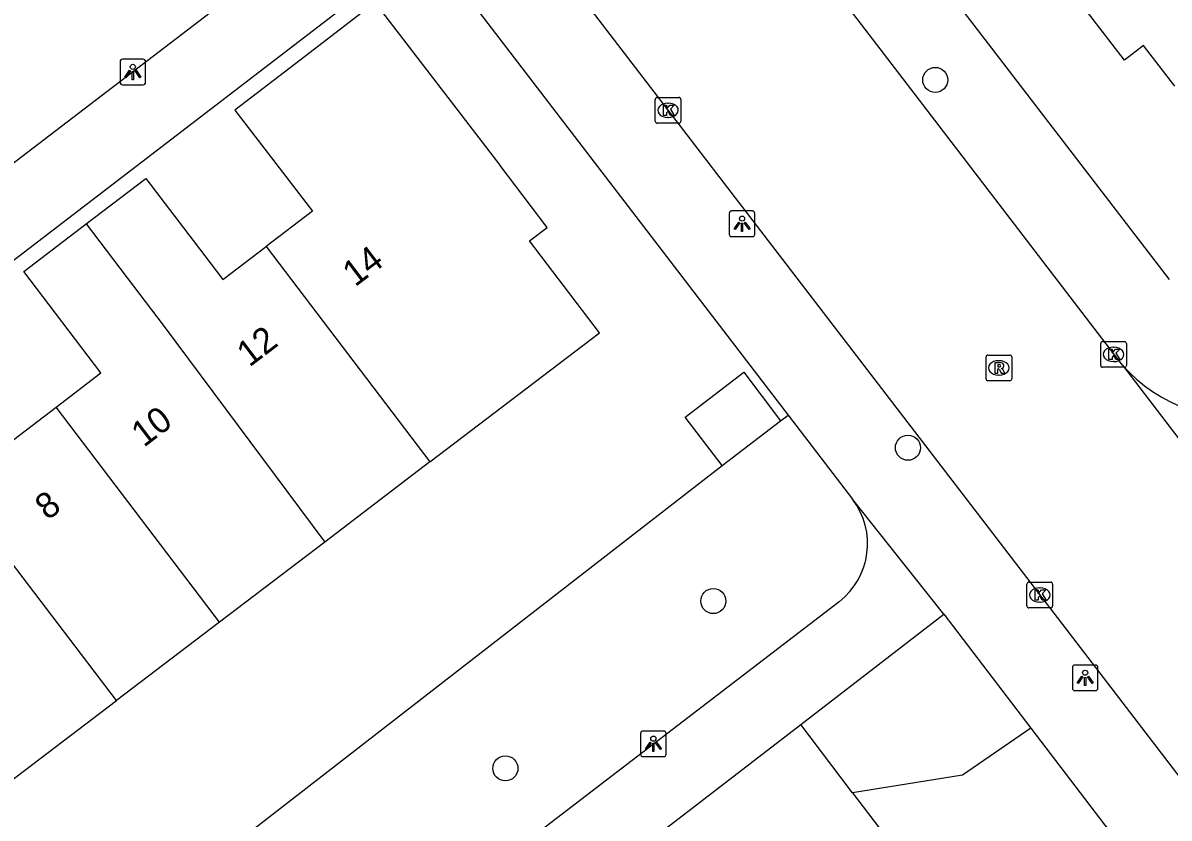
# Model space of a CAD drawing. Extents: x 159353 to 160616, y 385893 to 387321.
# Drawn here: x 159913.69 to 159958.36, y 386880 to 386910.97 of the extents above; entities that cross this region are included whole.
import ezdxf

# ---------------------------------------------------------------- set-up
doc = ezdxf.new("R2010")
doc.units = 0
for name, color, linetype in [('IMGEO_Boom', 7, 'Continuous'), ('IMGEO_Groenvoorziening', 7, 'Continuous'), ('IMGEO_Kolk', 7, 'Continuous'), ('IMGEO_Lichtpunt', 7, 'Continuous'), ('IMGEO_Pand', 7, 'Continuous'), ('IMGEO_Pand_nummerreeks', 7, 'Continuous'), ('IMGEO_Rijbaan_lokaal_gesloten', 7, 'Continuous'), ('IMGEO_Rijbaan_lokaal_open', 7, 'Continuous'), ('IMGEO_Rioolput', 7, 'Continuous'), ('IMGEO_Voetpad_open', 7, 'Continuous')]:
    doc.layers.add(name, color=color, linetype=linetype)

msp = doc.modelspace()

# ---------------------------------------------------------------- linework, layer by layer
at = {"layer": 'IMGEO_Boom'}
for centre in [(159949.245, 386908.754), (159948.182, 386894.425), (159940.595, 386888.45), (159932.491, 386881.933)]:
    msp.add_circle(centre, 0.489, dxfattribs=at)
at = {"layer": 'IMGEO_Groenvoorziening'}
for points in [[(159943.212, 386895.476), (159943.507, 386895.697)], [(159909.86, 386869.643), (159940.937, 386893.732)], [(159946.026, 386880.977), (159944.002, 386883.643)], [(159952.972, 386883.501), (159950.302, 386881.662), (159946.026, 386880.977)], [(159946.026, 386880.977), (159947.477, 386879.066)]]:
    msp.add_lwpolyline(points, dxfattribs=at)
at = {"layer": 'IMGEO_Kolk'}
for p, q in [((159938.33, 386907.143), (159938.33, 386907.995)), ((159938.405, 386908.069), (159939.257, 386908.069)), ((159939.331, 386907.995), (159939.331, 386907.143)), ((159938.818, 386907.849), (159938.843, 386907.849)), ((159939.257, 386907.069), (159938.405, 386907.069)), ((159938.841, 386907.289), (159938.816, 386907.289)), ((159955.771, 386898.56), (159956.623, 386898.56)), ((159955.696, 386897.634), (159955.696, 386898.486)), ((159956.184, 386898.34), (159956.209, 386898.34)), ((159956.697, 386898.486), (159956.697, 386897.634)), ((159956.207, 386897.78), (159956.182, 386897.78)), ((159956.623, 386897.56), (159955.771, 386897.56)), ((159952.893, 386889.186), (159953.745, 386889.186)), ((159952.818, 386888.26), (159952.818, 386889.112)), ((159953.306, 386888.966), (159953.331, 386888.966)), ((159953.819, 386889.112), (159953.819, 386888.26)), ((159953.329, 386888.406), (159953.304, 386888.406)), ((159953.745, 386888.186), (159952.893, 386888.186))]:
    msp.add_line(p, q, dxfattribs=at)
for points in [[(159938.33, 386907.143), (159938.33, 386907.995)], [(159938.405, 386908.069), (159939.257, 386908.069)], [(159939.331, 386907.995), (159939.331, 386907.143)], [(159938.651, 386907.769), (159938.774, 386907.769), (159938.774, 386907.618), (159938.904, 386907.769), (159939.068, 386907.769), (159938.922, 386907.618), (159939.075, 386907.369), (159938.923, 386907.369), (159938.838, 386907.533), (159938.774, 386907.466), (159938.774, 386907.369), (159938.651, 386907.369), (159938.651, 386907.769)], [(159939.257, 386907.069), (159938.405, 386907.069)], [(159955.771, 386898.56), (159956.623, 386898.56)], [(159955.696, 386897.634), (159955.696, 386898.486)], [(159956.017, 386898.26), (159956.14, 386898.26), (159956.14, 386898.109), (159956.27, 386898.26), (159956.434, 386898.26), (159956.288, 386898.109), (159956.441, 386897.86), (159956.289, 386897.86), (159956.204, 386898.024), (159956.14, 386897.957), (159956.14, 386897.86), (159956.017, 386897.86), (159956.017, 386898.26)], [(159956.697, 386898.486), (159956.697, 386897.634)], [(159956.623, 386897.56), (159955.771, 386897.56)], [(159952.893, 386889.186), (159953.745, 386889.186)], [(159952.818, 386888.26), (159952.818, 386889.112)], [(159953.139, 386888.886), (159953.262, 386888.886), (159953.262, 386888.735), (159953.392, 386888.886), (159953.556, 386888.886), (159953.41, 386888.735), (159953.563, 386888.486), (159953.411, 386888.486), (159953.326, 386888.65), (159953.262, 386888.583), (159953.262, 386888.486), (159953.139, 386888.486), (159953.139, 386888.886)], [(159953.819, 386889.112), (159953.819, 386888.26)], [(159953.745, 386888.186), (159952.893, 386888.186)]]:
    msp.add_lwpolyline(points, dxfattribs=at)
for centre, start, end in [((159938.407, 386907.993), 91.552, 178.448), ((159938.407, 386907.993), 91.552, 178.448), ((159939.255, 386907.993), 1.552, 88.448), ((159939.255, 386907.993), 1.552, 88.448), ((159938.407, 386907.145), 181.552, 268.448), ((159938.407, 386907.145), 181.552, 268.448), ((159939.255, 386907.145), 271.552, 358.448), ((159939.255, 386907.145), 271.552, 358.448), ((159955.773, 386898.484), 91.552, 178.448), ((159955.773, 386898.484), 91.552, 178.448), ((159956.621, 386898.484), 1.552, 88.448), ((159956.621, 386898.484), 1.552, 88.448), ((159955.773, 386897.636), 181.552, 268.448), ((159955.773, 386897.636), 181.552, 268.448), ((159956.621, 386897.636), 271.552, 358.448), ((159956.621, 386897.636), 271.552, 358.448), ((159952.895, 386889.11), 91.552, 178.448), ((159952.895, 386889.11), 91.552, 178.448), ((159953.743, 386889.11), 1.552, 88.448), ((159953.743, 386889.11), 1.552, 88.448), ((159952.895, 386888.262), 181.552, 268.448), ((159952.895, 386888.262), 181.552, 268.448), ((159953.743, 386888.262), 271.552, 358.448), ((159953.743, 386888.262), 271.552, 358.448)]:
    msp.add_arc(centre, 0.0765, start, end, dxfattribs=at)
for centre, major_axis, ratio, start_param, end_param in [((159938.817, 386907.569), (-0.387, 0.002), 0.722429, 4.712389, 7.853982), ((159938.842, 386907.569), (-0.39, 0.002), 0.717154, 1.570796, 4.712389), ((159956.183, 386898.06), (-0.387, 0.002), 0.722429, 4.712389, 7.853982), ((159956.208, 386898.06), (-0.39, 0.002), 0.717154, 1.570796, 4.712389), ((159953.305, 386888.686), (-0.387, 0.002), 0.722429, 4.712389, 7.853982), ((159953.33, 386888.686), (-0.39, 0.002), 0.717154, 1.570796, 4.712389)]:
    msp.add_ellipse(centre, major_axis=major_axis, ratio=ratio, start_param=start_param, end_param=end_param, dxfattribs=at)
at = {"layer": 'IMGEO_Lichtpunt'}
for p, q in [((159917.471, 386909.466), (159917.471, 386908.659)), ((159917.471, 386909.466), (159917.471, 386908.659)), ((159918.373, 386909.561), (159917.565, 386909.561)), ((159918.373, 386909.561), (159917.565, 386909.561)), ((159918.467, 386908.659), (159918.467, 386909.466)), ((159918.467, 386908.659), (159918.467, 386909.466)), ((159917.565, 386908.565), (159918.373, 386908.565)), ((159917.565, 386908.565), (159918.373, 386908.565)), ((159941.216, 386903.552), (159941.216, 386902.745)), ((159941.216, 386903.552), (159941.216, 386902.745)), ((159942.118, 386903.647), (159941.31, 386903.647)), ((159942.118, 386903.647), (159941.31, 386903.647)), ((159942.212, 386902.745), (159942.212, 386903.552)), ((159942.212, 386902.745), (159942.212, 386903.552)), ((159941.31, 386902.651), (159942.118, 386902.651)), ((159941.31, 386902.651), (159942.118, 386902.651)), ((159954.59, 386885.861), (159954.59, 386885.054)), ((159954.59, 386885.861), (159954.59, 386885.054)), ((159955.492, 386885.956), (159954.684, 386885.956)), ((159955.492, 386885.956), (159954.684, 386885.956)), ((159955.586, 386885.054), (159955.586, 386885.861)), ((159955.586, 386885.054), (159955.586, 386885.861)), ((159954.684, 386884.96), (159955.492, 386884.96)), ((159954.684, 386884.96), (159955.492, 386884.96)), ((159938.661, 386883.387), (159937.853, 386883.387)), ((159938.661, 386883.387), (159937.853, 386883.387)), ((159937.759, 386883.292), (159937.759, 386882.485)), ((159937.759, 386883.292), (159937.759, 386882.485)), ((159938.755, 386882.485), (159938.755, 386883.292)), ((159938.755, 386882.485), (159938.755, 386883.292)), ((159937.853, 386882.391), (159938.661, 386882.391)), ((159937.853, 386882.391), (159938.661, 386882.391))]:
    msp.add_line(p, q, dxfattribs=at)
for points in [[(159917.845, 386909.13), (159917.884, 386909.102), (159917.696, 386908.84), (159917.658, 386908.867), (159917.845, 386909.13)], [(159917.947, 386909.082), (159917.994, 386909.082), (159917.994, 386908.76), (159917.947, 386908.76), (159917.947, 386909.082)], [(159918.057, 386909.102), (159918.095, 386909.129), (159918.282, 386908.867), (159918.243, 386908.839), (159918.057, 386909.102)], [(159941.59, 386903.216), (159941.629, 386903.188), (159941.441, 386902.926), (159941.403, 386902.953), (159941.59, 386903.216)], [(159941.692, 386903.168), (159941.739, 386903.168), (159941.739, 386902.846), (159941.692, 386902.846), (159941.692, 386903.168)], [(159941.802, 386903.188), (159941.84, 386903.215), (159942.027, 386902.953), (159941.988, 386902.925), (159941.802, 386903.188)], [(159954.964, 386885.525), (159955.003, 386885.497), (159954.815, 386885.235), (159954.777, 386885.262), (159954.964, 386885.525)], [(159955.066, 386885.477), (159955.113, 386885.477), (159955.113, 386885.155), (159955.066, 386885.155), (159955.066, 386885.477)], [(159955.176, 386885.497), (159955.214, 386885.524), (159955.401, 386885.262), (159955.362, 386885.234), (159955.176, 386885.497)], [(159938.133, 386882.956), (159938.172, 386882.928), (159937.984, 386882.666), (159937.946, 386882.693), (159938.133, 386882.956)], [(159938.345, 386882.928), (159938.383, 386882.955), (159938.57, 386882.693), (159938.531, 386882.665), (159938.345, 386882.928)], [(159938.235, 386882.908), (159938.282, 386882.908), (159938.282, 386882.586), (159938.235, 386882.586), (159938.235, 386882.908)]]:
    msp.add_lwpolyline(points, dxfattribs=at)
for centre in [(159917.97, 386909.264), (159941.715, 386903.35), (159955.089, 386885.659), (159938.258, 386883.09)]:
    msp.add_circle(centre, 0.0994, dxfattribs=at)
for centre, start, end in [((159917.565, 386909.466), 90, 180), ((159917.565, 386909.466), 90, 180), ((159918.373, 386909.466), 0, 90), ((159918.373, 386909.466), 0, 90), ((159917.565, 386908.659), 180, 270), ((159917.565, 386908.659), 180, 270), ((159918.373, 386908.659), 270, 0), ((159918.373, 386908.659), 270, 360), ((159941.31, 386903.552), 90, 180), ((159941.31, 386903.552), 90, 180), ((159942.118, 386903.552), 0, 90), ((159942.118, 386903.552), 0, 90), ((159941.31, 386902.745), 180, 270), ((159941.31, 386902.745), 180, 270), ((159942.118, 386902.745), 270, 0), ((159942.118, 386902.745), 270, 360), ((159954.684, 386885.861), 90, 180), ((159954.684, 386885.861), 90, 180), ((159955.492, 386885.861), 0, 90), ((159955.492, 386885.861), 0, 90), ((159954.684, 386885.054), 180, 270), ((159954.684, 386885.054), 180, 270), ((159955.492, 386885.054), 270, 0), ((159955.492, 386885.054), 270, 360), ((159937.853, 386883.292), 90, 180), ((159937.853, 386883.292), 90, 180), ((159938.661, 386883.292), 0, 90), ((159938.661, 386883.292), 0, 90), ((159937.853, 386882.485), 180, 270), ((159937.853, 386882.485), 180, 270), ((159938.661, 386882.485), 270, 0), ((159938.661, 386882.485), 270, 360)]:
    msp.add_arc(centre, 0.0946, start, end, dxfattribs=at)
at = {"layer": 'IMGEO_Pand'}
for points in [[(159958.588, 386908.504), (159957.365, 386910.097), (159956.621, 386909.526), (159954.18, 386912.707)], [(159929.55, 386893.869), (159936.156, 386898.896), (159933.432, 386902.478), (159934.123, 386903.004), (159932.284, 386905.421), (159932.291, 386905.426), (159927.416, 386911.769), (159924.323, 386909.393), (159921.949, 386907.569), (159924.97, 386903.637), (159923.165, 386902.259)], [(159916.147, 386903.144), (159918.478, 386904.918), (159920.324, 386902.492), (159921.48, 386900.972), (159923.165, 386902.259)], [(159914.978, 386896.008), (159916.724, 386897.341), (159913.716, 386901.295), (159916.147, 386903.144)], [(159916.147, 386903.144), (159917.993, 386900.718), (159919.152, 386899.195), (159925.451, 386890.751)], [(159923.165, 386902.259), (159929.55, 386893.869)], [(159940.937, 386893.732), (159939.494, 386895.614), (159941.782, 386897.369), (159943.212, 386895.476)], [(159910.958, 386892.939), (159914.978, 386896.008)], [(159921.352, 386887.632), (159914.978, 386896.008)], [(159940.937, 386893.732), (159943.212, 386895.476)], [(159929.55, 386893.869), (159925.451, 386890.751)], [(159917.329, 386884.571), (159910.958, 386892.939)], [(159925.451, 386890.751), (159921.352, 386887.632)], [(159921.352, 386887.632), (159917.329, 386884.571)], [(159913.153, 386881.394), (159917.329, 386884.571)]]:
    msp.add_lwpolyline(points, dxfattribs=at)
at = {"layer": 'IMGEO_Rijbaan_lokaal_gesloten'}
for points in [[(159956.539, 386897.639), (159947.999, 386908.79), (159930.531, 386931.578), (159908.651, 386960.148), (159887.083, 386988.239)], [(159910.599, 386944.366), (159929.962, 386919.135), (159951.175, 386891.481), (159968.772, 386868.558)], [(159956.539, 386897.639), (159966.216, 386885.004)]]:
    msp.add_lwpolyline(points, dxfattribs=at)
at = {"layer": 'IMGEO_Rijbaan_lokaal_open'}
msp.add_arc((159961.158, 386901.749), 6.183, 221.6641, 279.377, dxfattribs=at)
at = {"layer": 'IMGEO_Rioolput'}
for p, q in [((159951.226, 386897.109), (159951.226, 386897.961)), ((159951.301, 386898.035), (159952.153, 386898.035)), ((159951.714, 386897.815), (159951.739, 386897.815)), ((159952.227, 386897.961), (159952.227, 386897.109)), ((159951.737, 386897.255), (159951.712, 386897.255)), ((159952.153, 386897.035), (159951.301, 386897.035))]:
    msp.add_line(p, q, dxfattribs=at)
for points in [[(159951.226, 386897.109), (159951.226, 386897.961)], [(159951.301, 386898.035), (159952.153, 386898.035)], [(159951.815, 386897.733), (159951.563, 386897.735), (159951.563, 386897.335)], [(159952.227, 386897.961), (159952.227, 386897.109)], [(159951.563, 386897.335), (159951.687, 386897.335), (159951.687, 386897.497), (159951.698, 386897.497)], [(159951.741, 386897.654), (159951.687, 386897.654), (159951.687, 386897.573)], [(159951.687, 386897.573), (159951.739, 386897.573)], [(159951.745, 386897.468), (159951.816, 386897.335), (159951.956, 386897.335), (159951.891, 386897.461)], [(159952.153, 386897.035), (159951.301, 386897.035)]]:
    msp.add_lwpolyline(points, dxfattribs=at)
for centre, radius, start, end in [((159951.303, 386897.959), 0.0765, 91.552, 178.448), ((159951.303, 386897.959), 0.0765, 91.552, 178.448), ((159951.814, 386897.623), 0.109, 350.3612, 89.416), ((159952.151, 386897.959), 0.0765, 1.552, 88.448), ((159952.151, 386897.959), 0.0765, 1.552, 88.448), ((159951.697, 386897.444), 0.0533, 26.0293, 88.6989), ((159951.723, 386897.762), 0.19, 274.7715, 282.9687), ((159951.747, 386897.558), 0.0964, 77.0061, 93.1865), ((159951.761, 386897.615), 0.0378, 276.6634, 79.6772), ((159951.812, 386897.623), 0.112, 277.5842, 350.9817), ((159951.796, 386897.408), 0.108, 29.5134, 73.7905), ((159951.303, 386897.111), 0.0765, 181.552, 268.448), ((159951.303, 386897.111), 0.0765, 181.552, 268.448), ((159952.151, 386897.111), 0.0765, 271.552, 358.448), ((159952.151, 386897.111), 0.0765, 271.552, 358.448)]:
    msp.add_arc(centre, radius, start, end, dxfattribs=at)
for centre, major_axis, ratio, start_param, end_param in [((159951.713, 386897.535), (-0.387, 0.002), 0.722429, 4.712389, 7.853982), ((159951.738, 386897.535), (-0.39, 0.002), 0.717154, 1.570796, 4.712389)]:
    msp.add_ellipse(centre, major_axis=major_axis, ratio=ratio, start_param=start_param, end_param=end_param, dxfattribs=at)
at = {"layer": 'IMGEO_Voetpad_open'}
for points in [[(159958.38, 386900.976), (159936.397, 386929.605)], [(159925.235, 386914.625), (159893.103, 386890.071)], [(159894.951, 386887.65), (159929.411, 386914.079)], [(159929.411, 386914.079), (159943.507, 386895.697)], [(159943.507, 386895.697), (159946.022, 386892.417)], [(159949.586, 386887.94), (159946.022, 386892.417)], [(159945.495, 386888.426), (159913.013, 386863.523)], [(159944.002, 386883.643), (159949.586, 386887.94)], [(159949.586, 386887.94), (159952.972, 386883.501)], [(159915.054, 386861.364), (159944.002, 386883.643)], [(159952.972, 386883.501), (159956.232, 386879.228)]]:
    msp.add_lwpolyline(points, dxfattribs=at)
msp.add_arc((159943.763, 386890.685), 2.847, 307.4786, 37.477, dxfattribs=at)

# ---------------------------------------------------------------- texts
at = {"layer": 'IMGEO_Pand_nummerreeks'}
for s, rotation, p in [('14', 37.2079, (159926.633, 386900.668)), ('12', 37.2079, (159922.512, 386897.54)), ('10', 37.2082, (159918.399, 386894.417)), ('8', 37.2082, (159914.649, 386891.571))]:
    msp.add_text(s, height=1, rotation=rotation, dxfattribs=at).set_placement(p)

doc.saveas('drawing.dxf')
